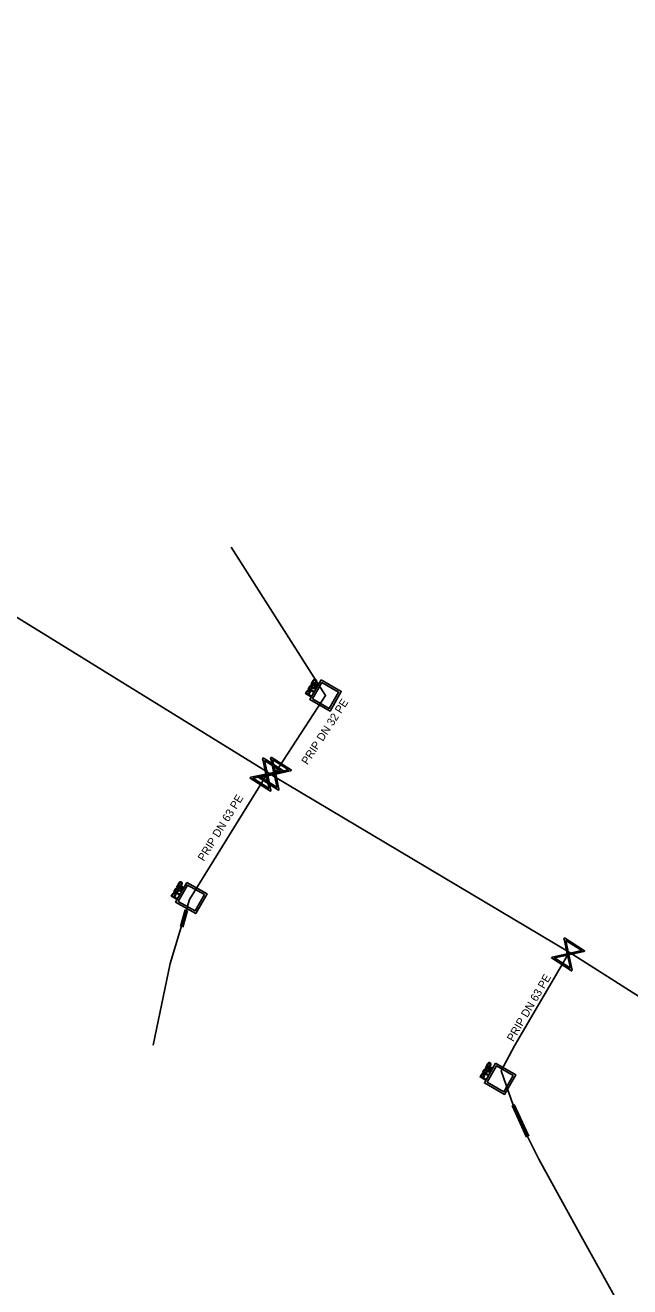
# Model space of a CAD drawing. Extents: x -643842 to -636370, y -1119190 to -1110210.
# Drawn here: x -642065.1 to -642027.3, y -1113655.3 to -1113576.5 of the extents above; entities that cross this region are included whole.
import ezdxf

# ---------------------------------------------------------------- set-up
doc = ezdxf.new("R2010")
doc.units = 0
for name, color, linetype in [('22', 7, 'Continuous'), ('Default', 7, 'Continuous'), ('Level 16', 7, 'Continuous'), ('Level 18', 7, 'Continuous'), ('Level 21', 7, 'Continuous'), ('Level 23', 7, 'Continuous'), ('Level 29', 7, 'Continuous'), ('Level 30', 7, 'Continuous')]:
    doc.layers.add(name, color=color, linetype=linetype)

msp = doc.modelspace()

# ---------------------------------------------------------------- linework, layer by layer
at = {"layer": 'Default'}
for points in [[(-642047.352, -1113617.862), (-642047.328, -1113617.821), (-642047.307, -1113617.804), (-642047.286, -1113617.787), (-642047.258, -1113617.787), (-642047.229, -1113617.786), (-642047.204, -1113617.801), (-642047.17, -1113617.82), (-642047.16, -1113617.854), (-642047.15, -1113617.888), (-642047.169, -1113617.936), (-642047.151, -1113617.925), (-642047.139, -1113617.921), (-642047.113, -1113617.912), (-642047.078, -1113617.91)], [(-642047.219, -1113617.95), (-642047.202, -1113617.921), (-642047.199, -1113617.902), (-642047.196, -1113617.883), (-642047.204, -1113617.867), (-642047.212, -1113617.852), (-642047.228, -1113617.843), (-642047.249, -1113617.831), (-642047.273, -1113617.839), (-642047.296, -1113617.846), (-642047.316, -1113617.881)], [(-642047.08, -1113617.96), (-642047.119, -1113617.962), (-642047.14, -1113617.965), (-642047.162, -1113617.968), (-642047.173, -1113617.974), (-642047.184, -1113617.981), (-642047.192, -1113617.989), (-642047.198, -1113617.994), (-642047.207, -1113618.01)], [(-642047.123, -1113617.466), (-642047.106, -1113617.435), (-642047.093, -1113617.42), (-642047.076, -1113617.4), (-642047.056, -1113617.39), (-642047.037, -1113617.38), (-642047.012, -1113617.382), (-642046.988, -1113617.384), (-642046.965, -1113617.397), (-642046.925, -1113617.42), (-642046.912, -1113617.461), (-642046.899, -1113617.501), (-642046.937, -1113617.567)], [(-642046.973, -1113617.546), (-642046.95, -1113617.506), (-642046.955, -1113617.481), (-642046.96, -1113617.456), (-642046.988, -1113617.44), (-642047.007, -1113617.429), (-642047.026, -1113617.431), (-642047.045, -1113617.433), (-642047.059, -1113617.446), (-642047.068, -1113617.455), (-642047.084, -1113617.484)], [(-642047.522, -1113618.161), (-642047.505, -1113618.131), (-642047.492, -1113618.115), (-642047.475, -1113618.096), (-642047.455, -1113618.086), (-642047.436, -1113618.076), (-642047.411, -1113618.078), (-642047.387, -1113618.08), (-642047.364, -1113618.093), (-642047.324, -1113618.116), (-642047.311, -1113618.156), (-642047.298, -1113618.197), (-642047.336, -1113618.262)], [(-642047.372, -1113618.242), (-642047.349, -1113618.202), (-642047.354, -1113618.177), (-642047.36, -1113618.152), (-642047.387, -1113618.136), (-642047.406, -1113618.125), (-642047.425, -1113618.127), (-642047.445, -1113618.128), (-642047.458, -1113618.142), (-642047.467, -1113618.151), (-642047.484, -1113618.179)], [(-642055.742, -1113630.512), (-642055.718, -1113630.471), (-642055.697, -1113630.454), (-642055.676, -1113630.437), (-642055.648, -1113630.437), (-642055.619, -1113630.436), (-642055.594, -1113630.451), (-642055.56, -1113630.47), (-642055.55, -1113630.504), (-642055.54, -1113630.538), (-642055.559, -1113630.586), (-642055.541, -1113630.575), (-642055.529, -1113630.571), (-642055.503, -1113630.562), (-642055.468, -1113630.56)], [(-642055.609, -1113630.6), (-642055.592, -1113630.571), (-642055.589, -1113630.552), (-642055.586, -1113630.533), (-642055.594, -1113630.517), (-642055.602, -1113630.502), (-642055.618, -1113630.493), (-642055.639, -1113630.481), (-642055.663, -1113630.489), (-642055.686, -1113630.496), (-642055.706, -1113630.531)], [(-642055.513, -1113630.116), (-642055.496, -1113630.085), (-642055.483, -1113630.07), (-642055.466, -1113630.05), (-642055.446, -1113630.04), (-642055.427, -1113630.03), (-642055.402, -1113630.032), (-642055.378, -1113630.034), (-642055.355, -1113630.047), (-642055.315, -1113630.07), (-642055.302, -1113630.111), (-642055.289, -1113630.151), (-642055.327, -1113630.217)], [(-642055.363, -1113630.196), (-642055.34, -1113630.156), (-642055.345, -1113630.131), (-642055.35, -1113630.106), (-642055.378, -1113630.09), (-642055.397, -1113630.079), (-642055.416, -1113630.081), (-642055.435, -1113630.083), (-642055.449, -1113630.096), (-642055.458, -1113630.105), (-642055.474, -1113630.134)], [(-642055.912, -1113630.811), (-642055.895, -1113630.781), (-642055.882, -1113630.765), (-642055.865, -1113630.746), (-642055.845, -1113630.736), (-642055.826, -1113630.726), (-642055.801, -1113630.728), (-642055.777, -1113630.73), (-642055.754, -1113630.743), (-642055.714, -1113630.766), (-642055.701, -1113630.806), (-642055.688, -1113630.847), (-642055.726, -1113630.912)], [(-642055.762, -1113630.892), (-642055.739, -1113630.852), (-642055.744, -1113630.827), (-642055.75, -1113630.802), (-642055.777, -1113630.786), (-642055.796, -1113630.775), (-642055.815, -1113630.777), (-642055.835, -1113630.778), (-642055.848, -1113630.792), (-642055.857, -1113630.801), (-642055.874, -1113630.829)], [(-642055.47, -1113630.61), (-642055.509, -1113630.612), (-642055.53, -1113630.615), (-642055.552, -1113630.618), (-642055.563, -1113630.624), (-642055.574, -1113630.631), (-642055.582, -1113630.639), (-642055.588, -1113630.644), (-642055.597, -1113630.66)], [(-642036.213, -1113641.416), (-642036.196, -1113641.385), (-642036.183, -1113641.37), (-642036.166, -1113641.35), (-642036.146, -1113641.34), (-642036.127, -1113641.33), (-642036.102, -1113641.332), (-642036.078, -1113641.334), (-642036.055, -1113641.347), (-642036.015, -1113641.37), (-642036.002, -1113641.411), (-642035.989, -1113641.451), (-642036.027, -1113641.517)], [(-642036.063, -1113641.496), (-642036.04, -1113641.456), (-642036.045, -1113641.431), (-642036.05, -1113641.406), (-642036.078, -1113641.39), (-642036.097, -1113641.379), (-642036.116, -1113641.381), (-642036.135, -1113641.383), (-642036.149, -1113641.396), (-642036.158, -1113641.405), (-642036.174, -1113641.434)], [(-642036.612, -1113642.111), (-642036.595, -1113642.081), (-642036.582, -1113642.065), (-642036.565, -1113642.046), (-642036.545, -1113642.036), (-642036.526, -1113642.026), (-642036.501, -1113642.028), (-642036.477, -1113642.03), (-642036.454, -1113642.043), (-642036.414, -1113642.066), (-642036.401, -1113642.106), (-642036.388, -1113642.147), (-642036.426, -1113642.212)], [(-642036.462, -1113642.192), (-642036.439, -1113642.152), (-642036.444, -1113642.127), (-642036.45, -1113642.102), (-642036.477, -1113642.086), (-642036.496, -1113642.075), (-642036.515, -1113642.077), (-642036.535, -1113642.078), (-642036.548, -1113642.092), (-642036.557, -1113642.101), (-642036.574, -1113642.129)], [(-642036.442, -1113641.812), (-642036.418, -1113641.771), (-642036.397, -1113641.754), (-642036.376, -1113641.737), (-642036.348, -1113641.737), (-642036.319, -1113641.736), (-642036.294, -1113641.751), (-642036.26, -1113641.77), (-642036.25, -1113641.804), (-642036.24, -1113641.838), (-642036.259, -1113641.886), (-642036.241, -1113641.875), (-642036.229, -1113641.871), (-642036.203, -1113641.862), (-642036.168, -1113641.86)], [(-642036.309, -1113641.9), (-642036.292, -1113641.871), (-642036.289, -1113641.852), (-642036.286, -1113641.833), (-642036.294, -1113641.817), (-642036.302, -1113641.802), (-642036.318, -1113641.793), (-642036.339, -1113641.781), (-642036.363, -1113641.789), (-642036.386, -1113641.796), (-642036.406, -1113641.831)], [(-642036.17, -1113641.91), (-642036.209, -1113641.912), (-642036.23, -1113641.915), (-642036.252, -1113641.918), (-642036.263, -1113641.924), (-642036.274, -1113641.931), (-642036.282, -1113641.939), (-642036.288, -1113641.944), (-642036.297, -1113641.96)]]:
    msp.add_open_spline(points, degree=3, dxfattribs=at)
at = {"layer": 'Level 16'}
for points in [[(-642050.234, -1113622.303), (-642048.973, -1113623.116), (-642049.009, -1113623.171), (-642049.135, -1113623.194), (-642049.956, -1113623.373), (-642049.75, -1113624.321), (-642049.786, -1113624.377), (-642051.047, -1113623.564), (-642051.011, -1113623.509), (-642050.061, -1113623.305), (-642050.24, -1113622.485), (-642050.27, -1113622.359), (-642050.234, -1113622.303)], [(-642049.734, -1113622.243), (-642048.473, -1113623.056), (-642048.509, -1113623.111), (-642048.635, -1113623.134), (-642049.456, -1113623.313), (-642049.25, -1113624.261), (-642049.286, -1113624.317), (-642050.547, -1113623.504), (-642050.511, -1113623.449), (-642049.561, -1113623.245), (-642049.74, -1113622.425), (-642049.77, -1113622.299), (-642049.734, -1113622.243)], [(-642050.153, -1113622.467), (-642049.975, -1113623.287), (-642049.157, -1113623.109), (-642050.153, -1113622.467)], [(-642049.653, -1113622.407), (-642049.475, -1113623.227), (-642048.657, -1113623.049), (-642049.653, -1113622.407)], [(-642049.863, -1113624.215), (-642050.042, -1113623.392), (-642050.864, -1113623.57), (-642049.863, -1113624.215)], [(-642049.363, -1113624.155), (-642049.542, -1113623.332), (-642050.364, -1113623.51), (-642049.363, -1113624.155)], [(-642031.404, -1113633.533), (-642030.143, -1113634.346), (-642030.179, -1113634.401), (-642030.305, -1113634.424), (-642031.126, -1113634.603), (-642030.92, -1113635.551), (-642030.956, -1113635.607), (-642032.217, -1113634.794), (-642032.181, -1113634.739), (-642031.231, -1113634.535), (-642031.41, -1113633.715), (-642031.44, -1113633.589), (-642031.404, -1113633.533)], [(-642031.323, -1113633.697), (-642031.145, -1113634.517), (-642030.327, -1113634.339), (-642031.323, -1113633.697)], [(-642031.033, -1113635.445), (-642031.212, -1113634.622), (-642032.034, -1113634.8), (-642031.033, -1113635.445)]]:
    msp.add_lwpolyline(points, dxfattribs=at)
at = {"layer": 'Level 18'}
for points in [[(-642047.119, -1113618.178), (-642047.43, -1113618), (-642047.352, -1113617.862)], [(-642047.316, -1113617.881), (-642047.372, -1113617.979), (-642047.269, -1113618.038)], [(-642046.617, -1113617.428), (-642045.357, -1113618.148), (-642046.058, -1113619.375), (-642047.318, -1113618.655), (-642046.617, -1113617.428)], [(-642047.269, -1113618.038), (-642047.219, -1113617.95)], [(-642046.937, -1113617.863), (-642047.249, -1113617.685), (-642047.226, -1113617.645), (-642046.914, -1113617.823), (-642046.937, -1113617.863)], [(-642046.878, -1113617.76), (-642047.19, -1113617.582), (-642047.123, -1113617.466)], [(-642047.151, -1113618.611), (-642046.105, -1113619.209), (-642045.524, -1113618.192), (-642046.569, -1113617.594), (-642047.151, -1113618.611)], [(-642047.084, -1113617.484), (-642047.13, -1113617.563), (-642047.019, -1113617.627)], [(-642047.078, -1113617.91), (-642046.962, -1113617.905), (-642046.992, -1113617.957), (-642047.08, -1113617.96)], [(-642047.019, -1113617.627), (-642046.973, -1113617.546)], [(-642046.937, -1113617.567), (-642046.983, -1113617.647), (-642046.855, -1113617.72), (-642046.878, -1113617.76)], [(-642047.278, -1113618.456), (-642047.589, -1113618.278), (-642047.522, -1113618.161)], [(-642047.484, -1113618.179), (-642047.529, -1113618.259), (-642047.418, -1113618.322)], [(-642047.418, -1113618.322), (-642047.372, -1113618.242)], [(-642047.336, -1113618.262), (-642047.382, -1113618.343), (-642047.255, -1113618.416), (-642047.278, -1113618.456)], [(-642047.207, -1113618.01), (-642047.234, -1113618.058), (-642047.095, -1113618.137), (-642047.119, -1113618.178)], [(-642055.509, -1113630.828), (-642055.82, -1113630.65), (-642055.742, -1113630.512)], [(-642055.706, -1113630.531), (-642055.762, -1113630.629), (-642055.659, -1113630.688)], [(-642055.007, -1113630.078), (-642053.747, -1113630.798), (-642054.448, -1113632.025), (-642055.708, -1113631.305), (-642055.007, -1113630.078)], [(-642055.659, -1113630.688), (-642055.609, -1113630.6)], [(-642055.327, -1113630.513), (-642055.639, -1113630.335), (-642055.616, -1113630.295), (-642055.304, -1113630.473), (-642055.327, -1113630.513)], [(-642055.268, -1113630.41), (-642055.58, -1113630.232), (-642055.513, -1113630.116)], [(-642055.541, -1113631.261), (-642054.495, -1113631.859), (-642053.914, -1113630.842), (-642054.959, -1113630.244), (-642055.541, -1113631.261)], [(-642055.474, -1113630.134), (-642055.52, -1113630.213), (-642055.409, -1113630.277)], [(-642055.468, -1113630.56), (-642055.352, -1113630.555), (-642055.382, -1113630.607), (-642055.47, -1113630.61)], [(-642055.409, -1113630.277), (-642055.363, -1113630.196)], [(-642055.327, -1113630.217), (-642055.373, -1113630.297), (-642055.245, -1113630.37), (-642055.268, -1113630.41)], [(-642055.668, -1113631.106), (-642055.979, -1113630.928), (-642055.912, -1113630.811)], [(-642055.874, -1113630.829), (-642055.919, -1113630.909), (-642055.808, -1113630.972)], [(-642055.808, -1113630.972), (-642055.762, -1113630.892)], [(-642055.726, -1113630.912), (-642055.772, -1113630.993), (-642055.645, -1113631.066), (-642055.668, -1113631.106)], [(-642055.597, -1113630.66), (-642055.624, -1113630.708), (-642055.485, -1113630.787), (-642055.509, -1113630.828)], [(-642035.707, -1113641.378), (-642034.447, -1113642.098), (-642035.148, -1113643.325), (-642036.408, -1113642.605), (-642035.707, -1113641.378)], [(-642036.027, -1113641.813), (-642036.339, -1113641.635), (-642036.316, -1113641.595), (-642036.004, -1113641.773), (-642036.027, -1113641.813)], [(-642035.968, -1113641.71), (-642036.28, -1113641.532), (-642036.213, -1113641.416)], [(-642036.241, -1113642.561), (-642035.195, -1113643.159), (-642034.614, -1113642.142), (-642035.659, -1113641.544), (-642036.241, -1113642.561)], [(-642036.174, -1113641.434), (-642036.22, -1113641.513), (-642036.109, -1113641.577)], [(-642036.109, -1113641.577), (-642036.063, -1113641.496)], [(-642036.027, -1113641.517), (-642036.073, -1113641.597), (-642035.945, -1113641.67), (-642035.968, -1113641.71)], [(-642036.368, -1113642.406), (-642036.679, -1113642.228), (-642036.612, -1113642.111)], [(-642036.574, -1113642.129), (-642036.619, -1113642.209), (-642036.508, -1113642.272)], [(-642036.209, -1113642.128), (-642036.52, -1113641.95), (-642036.442, -1113641.812)], [(-642036.508, -1113642.272), (-642036.462, -1113642.192)], [(-642036.426, -1113642.212), (-642036.472, -1113642.293), (-642036.345, -1113642.366), (-642036.368, -1113642.406)], [(-642036.406, -1113641.831), (-642036.462, -1113641.929), (-642036.359, -1113641.988)], [(-642036.359, -1113641.988), (-642036.309, -1113641.9)], [(-642036.297, -1113641.96), (-642036.324, -1113642.008), (-642036.185, -1113642.087), (-642036.209, -1113642.128)], [(-642036.168, -1113641.86), (-642036.052, -1113641.855), (-642036.082, -1113641.907), (-642036.17, -1113641.91)]]:
    msp.add_lwpolyline(points, dxfattribs=at)
at = {"layer": 'Level 21'}
msp.add_lwpolyline([(-641996.54, -1113655.48), (-642004.64, -1113650.84), (-642026.25, -1113637.52), (-642031.11, -1113634.43), (-642049.59, -1113623.43), (-642049.93, -1113623.22), (-642064.25, -1113614.35), (-642070.71, -1113610.4), (-642075.72, -1113607.42), (-642093.8, -1113596.67), (-642094.42, -1113596.3), (-642111.743, -1113586.063), (-642112.05, -1113585.88), (-642127.8, -1113576.52)], dxfattribs=at)
at = {"layer": 'Level 23'}
for points in [[(-642049.59, -1113623.43), (-642049.51, -1113623.28), (-642046.52, -1113618.7), (-642046.34, -1113618.4), (-642052.23, -1113609.14)], [(-642057.11, -1113640.24), (-642056.05, -1113635.15), (-642054.836, -1113631.136), (-642054.58, -1113630.71), (-642050.01, -1113623.34), (-642049.93, -1113623.22)], [(-642027.462, -1113658.059), (-642027.45, -1113657.43), (-642030.37, -1113652.18), (-642033, -1113647.37), (-642033.71, -1113645.96), (-642034.61, -1113643.99), (-642035.37, -1113641.84), (-642034.53, -1113640.29), (-642031.18, -1113634.57), (-642031.11, -1113634.43)]]:
    msp.add_lwpolyline(points, dxfattribs=at)
at = {"layer": 'Level 29'}
for points in [[(-642055.402, -1113632.84), (-642055.112, -1113631.8)], [(-642055.258, -1113632.88), (-642054.968, -1113631.84)], [(-642033.642, -1113645.929), (-642034.542, -1113643.959)], [(-642033.778, -1113645.991), (-642034.678, -1113644.021)]]:
    msp.add_lwpolyline(points, dxfattribs=at)
at = {"layer": 'Level 30'}
for points in [[(-642055.04, -1113631.82), (-642055.33, -1113632.86)], [(-642034.61, -1113643.99), (-642033.71, -1113645.96)]]:
    msp.add_lwpolyline(points, dxfattribs=at)

# ---------------------------------------------------------------- texts
at = {"layer": '22'}
for s, rotation, p in [('PRIP DN 32 PE', 56.86195, (-642047.469, -1113622.767)), ('PRIP DN 63 PE', 58.19772, (-642053.94, -1113628.796)), ('PRIP DN 63 PE', 59.64402, (-642034.61, -1113640.066))]:
    msp.add_text(s, height=0.5, rotation=rotation, dxfattribs=at).set_placement(p)

doc.saveas('drawing.dxf')
